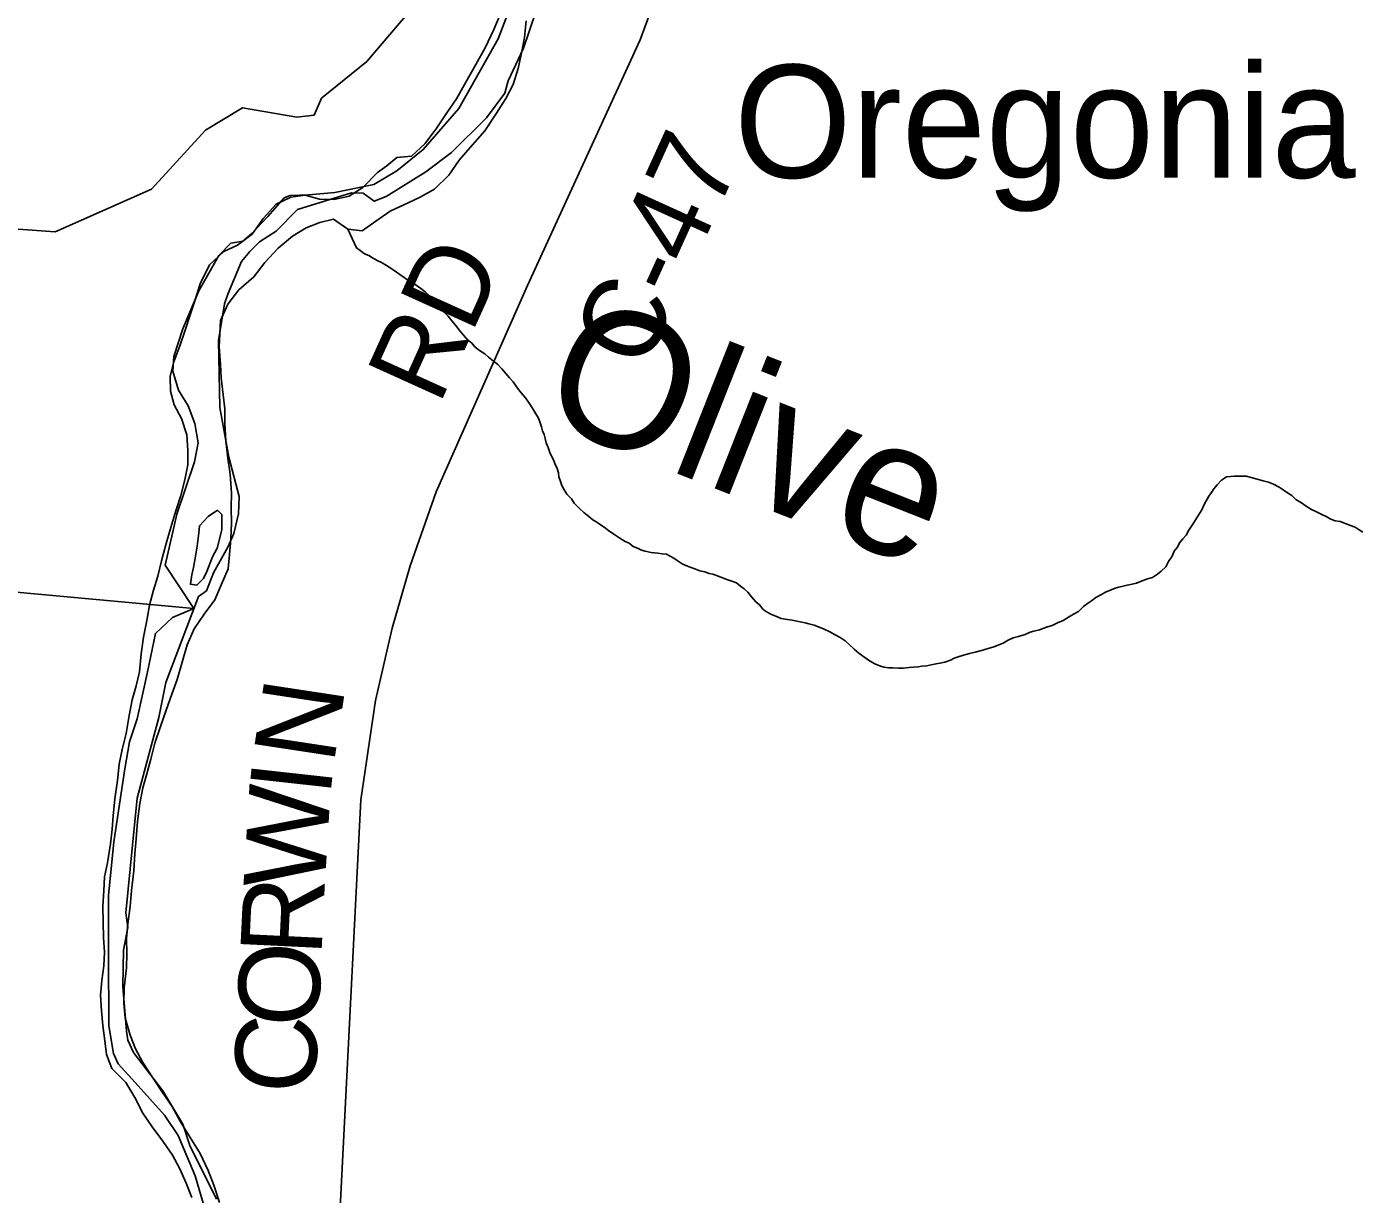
# Model space of a CAD drawing. Extents: x 0 to 1064, y 0 to 440.
# Drawn here: x 330.3 to 345.22, y 239.46 to 252.52 of the extents above; entities that cross this region are included whole.
import ezdxf

# ---------------------------------------------------------------- set-up
doc = ezdxf.new("R2010")
doc.units = 0
for name, color, linetype in [('GM_X_County_Road', 7, 'Continuous'), ('GM_X_County_Road_Text', 7, 'Continuous'), ('GM_X_Major_River', 7, 'Continuous'), ('GM_X_Minor_River', 7, 'Continuous'), ('GM_X_Minor_River_Text', 7, 'Continuous'), ('GM_X_Section', 7, 'Continuous'), ('GM_X_Township', 7, 'Continuous'), ('GM_X_Township_Road', 7, 'Continuous'), ('GM_X_Unincorporated_Text', 7, 'Continuous')]:
    doc.layers.add(name, color=color, linetype=linetype)

msp = doc.modelspace()

# ---------------------------------------------------------------- linework, layer by layer
at = {"layer": 'GM_X_County_Road'}
msp.add_lwpolyline([(338.345, 253.942), (338.073, 254.17), (337.767, 254.483), (337.544, 253.654), (337.366, 252.939), (337.158, 252.371), (335.899, 249.623), (334.876, 247.315), (334.587, 246.486), (334.384, 245.79), (334.198, 244.978), (334.033, 243.868), (333.641, 236.067), (333.556, 235.09), (333.472, 234.611), (333.165, 233.873), (332.738, 233.18), (331.801, 232.051)], dxfattribs=at)
at = {"layer": 'GM_X_Major_River'}
for points in [[(331.427, 242.48), (331.454, 242.674), (331.469, 242.856), (331.497, 243.074), (331.506, 243.268), (331.521, 243.432), (331.536, 243.626), (331.563, 243.826), (331.596, 244.001), (331.641, 244.158), (331.686, 244.322), (331.731, 244.503), (331.795, 244.69), (331.859, 244.871), (331.922, 245.052), (331.979, 245.215), (332.037, 245.409), (332.094, 245.602), (332.17, 245.783), (332.282, 245.945), (332.4, 246.107), (332.475, 246.282), (332.551, 246.451), (332.565, 246.614), (332.58, 246.784), (332.589, 246.966), (332.586, 247.136), (332.588, 247.3), (332.573, 247.512), (332.546, 247.689), (332.524, 247.883), (332.515, 248.078), (332.512, 248.242), (332.496, 248.4), (332.474, 248.588), (332.465, 248.74), (332.449, 248.935), (332.466, 249.232), (332.548, 249.413), (332.672, 249.575), (332.838, 249.718), (332.962, 249.88), (333.11, 250.041), (333.27, 250.172), (333.423, 250.267), (333.576, 250.325), (333.729, 250.365), (333.891, 250.253), (334.048, 250.233), (334.202, 250.34), (334.362, 250.452), (334.514, 250.523), (334.692, 250.605), (334.857, 250.7), (335.018, 250.855), (335.136, 251.023), (335.284, 251.197), (335.42, 251.352), (335.551, 251.551), (335.656, 251.713), (335.738, 251.869), (335.795, 252.05), (335.834, 252.238), (335.867, 252.395), (335.882, 252.583)], [(335.604, 252.679), (335.522, 252.486), (335.428, 252.287), (335.322, 252.094), (335.21, 251.896)], [(335.21, 251.896), (335.104, 251.709), (334.998, 251.553), (334.886, 251.385), (334.756, 251.211), (334.602, 251.068), (334.438, 251.052), (334.325, 250.962), (334.222, 250.886), (334.056, 250.718), (333.903, 250.623), (333.738, 250.584), (333.574, 250.586), (333.411, 250.631), (333.253, 250.609), (333.087, 250.533), (332.945, 250.377), (332.821, 250.197), (332.655, 250.072), (332.502, 250.002), (332.342, 249.853), (332.236, 249.642), (332.178, 249.449), (332.127, 249.292), (332.07, 249.123), (332.012, 248.948), (331.943, 248.767), (331.904, 248.609), (331.907, 248.439), (331.947, 248.287), (332.03, 248.134), (332.088, 247.951), (332.098, 247.775), (332.101, 247.617), (332.068, 247.448), (332.023, 247.272), (331.966, 247.103), (331.908, 246.916), (331.857, 246.735), (331.805, 246.541), (331.766, 246.372), (331.715, 246.215), (331.67, 246.046), (331.643, 245.876), (331.604, 245.689), (331.577, 245.501), (331.561, 245.301), (331.523, 245.143), (331.478, 244.986), (331.445, 244.811), (331.411, 244.611), (331.366, 244.43), (331.333, 244.266), (331.312, 244.085), (331.285, 243.879), (331.263, 243.691), (331.255, 243.539), (331.234, 243.376), (331.201, 243.164), (331.168, 243.006), (331.159, 242.849), (331.151, 242.679), (331.154, 242.497), (331.157, 242.327), (331.167, 242.163), (331.159, 242.011), (331.138, 241.847), (331.123, 241.684), (331.133, 241.508), (331.148, 241.343), (331.17, 241.173), (331.192, 241.021), (331.25, 240.862), (331.406, 240.708), (331.506, 240.537), (331.595, 240.365), (331.702, 240.212), (331.821, 240.052), (331.928, 239.893), (332.01, 239.74), (332.081, 239.581), (332.145, 239.422)], [(332.433, 247.108), (332.329, 247.037), (332.23, 246.932), (332.223, 246.856), (332.203, 246.705), (332.182, 246.572), (332.162, 246.469), (332.143, 246.384), (332.129, 246.281), (332.202, 246.268), (332.276, 246.346), (332.314, 246.424)], [(332.314, 246.424), (332.377, 246.587), (332.427, 246.683), (332.479, 246.889), (332.481, 247.059), (332.433, 247.108)], [(332.454, 239.363), (332.39, 239.558), (332.326, 239.723), (332.238, 239.912), (332.125, 240.09), (332.019, 240.268), (331.924, 240.439), (331.817, 240.593), (331.71, 240.758), (331.598, 240.93), (331.515, 241.083), (331.456, 241.236), (331.399, 241.431), (331.383, 241.595), (331.386, 241.765), (331.413, 241.989), (331.416, 242.147), (331.412, 242.317), (331.427, 242.48)]]:
    msp.add_lwpolyline(points, dxfattribs=at)
at = {"layer": 'GM_X_Minor_River'}
for points in [[(335.422, 248.856), (335.362, 248.894), (335.314, 248.931), (335.272, 248.981), (335.23, 249.012), (335.183, 249.067), (335.147, 249.111), (335.094, 249.179), (335.052, 249.228), (335.011, 249.278), (334.969, 249.321), (334.915, 249.389), (334.886, 249.432), (334.844, 249.457), (334.802, 249.507), (334.754, 249.55), (334.706, 249.588), (334.652, 249.625), (334.604, 249.656), (334.562, 249.682), (334.52, 249.713), (334.472, 249.744), (334.406, 249.788), (334.364, 249.819), (334.322, 249.844), (334.274, 249.876), (334.219, 249.901), (334.165, 249.932), (334.123, 249.957), (334.074, 249.977), (334.027, 250.014), (333.985, 250.045), (333.891, 250.253)], [(339.888, 245.352), (339.846, 245.365), (339.785, 245.391), (339.725, 245.422), (339.671, 245.46), (339.605, 245.51), (339.551, 245.553), (339.491, 245.609), (339.45, 245.647), (339.396, 245.684), (339.341, 245.715), (339.281, 245.747), (339.215, 245.779), (339.172, 245.798), (339.106, 245.823), (339.045, 245.837), (339.003, 245.85), (338.93, 245.863), (338.857, 245.877), (338.808, 245.884), (338.735, 245.897), (338.675, 245.923), (338.627, 245.942), (338.578, 245.967), (338.536, 245.998), (338.495, 246.048), (338.453, 246.085), (338.405, 246.141), (338.364, 246.19), (338.322, 246.227), (338.28, 246.259), (338.238, 246.296), (338.183, 246.315), (338.129, 246.334), (338.062, 246.36), (338.014, 246.379), (337.972, 246.392), (337.929, 246.399), (337.881, 246.418), (337.826, 246.431), (337.772, 246.451), (337.717, 246.47), (337.669, 246.489), (337.627, 246.508), (337.585, 246.539), (337.536, 246.571), (337.494, 246.596), (337.452, 246.615), (337.403, 246.622), (337.355, 246.629), (337.282, 246.636), (337.215, 246.65), (337.172, 246.662), (337.13, 246.682), (337.082, 246.701), (337.034, 246.738), (336.992, 246.757), (336.931, 246.795), (336.865, 246.839), (336.805, 246.882), (336.757, 246.92), (336.715, 246.945), (336.673, 246.976), (336.631, 247.001), (336.583, 247.039), (336.529, 247.082), (336.481, 247.126), (336.422, 247.188), (336.392, 247.237), (336.339, 247.287), (336.297, 247.354), (336.28, 247.397), (336.263, 247.44), (336.251, 247.483), (336.246, 247.526), (336.229, 247.575), (336.206, 247.63), (336.189, 247.673), (336.153, 247.741), (336.131, 247.808), (336.107, 247.863), (336.096, 247.912), (336.085, 247.955), (336.068, 247.998), (336.056, 248.041), (336.039, 248.084), (336.022, 248.139), (335.993, 248.188), (335.957, 248.243), (335.916, 248.305), (335.875, 248.367), (335.827, 248.422), (335.786, 248.472), (335.738, 248.546), (335.697, 248.589), (335.655, 248.639), (335.613, 248.688), (335.566, 248.738), (335.518, 248.775), (335.464, 248.819), (335.422, 248.856)], [(345.055, 246.956), (344.988, 246.982), (344.933, 246.989), (344.885, 247.008), (344.825, 247.04), (344.782, 247.059), (344.722, 247.09), (344.668, 247.116), (344.608, 247.153), (344.554, 247.191), (344.493, 247.228), (344.446, 247.272), (344.397, 247.303), (344.349, 247.335), (344.307, 247.366), (344.241, 247.398), (344.187, 247.423), (344.126, 247.436), (344.059, 247.456), (343.993, 247.475), (343.938, 247.488), (343.889, 247.489), (343.846, 247.49), (343.804, 247.491), (343.761, 247.485), (343.718, 247.48), (343.662, 247.445), (343.612, 247.391), (343.575, 247.349), (343.55, 247.307), (343.518, 247.265), (343.467, 247.174), (343.442, 247.114), (343.416, 247.072), (343.378, 247.011), (343.34, 246.951), (343.296, 246.885), (343.264, 246.831), (343.227, 246.789), (343.195, 246.747), (343.164, 246.693), (343.132, 246.651), (343.107, 246.596), (343.069, 246.536), (343.037, 246.476), (342.987, 246.428), (342.943, 246.392), (342.888, 246.357), (342.832, 246.34), (342.753, 246.311), (342.709, 246.293), (342.66, 246.282), (342.605, 246.271), (342.562, 246.259), (342.513, 246.248), (342.47, 246.237), (342.427, 246.219), (342.365, 246.19), (342.31, 246.16), (342.254, 246.131), (342.205, 246.095), (342.161, 246.066), (342.118, 246.03), (342.062, 245.976), (342.006, 245.947), (341.951, 245.911), (341.889, 245.876), (341.827, 245.847), (341.765, 245.817), (341.704, 245.8), (341.624, 245.771), (341.563, 245.754), (341.52, 245.743), (341.464, 245.719), (341.391, 245.696), (341.329, 245.679), (341.274, 245.656), (341.218, 245.62), (341.113, 245.58), (341.052, 245.562), (340.978, 245.539), (340.905, 245.522), (340.843, 245.505), (340.8, 245.494), (340.727, 245.471), (340.671, 245.454), (340.628, 245.43), (340.567, 245.407), (340.512, 245.396), (340.469, 245.39), (340.414, 245.379), (340.364, 245.368), (340.309, 245.363), (340.267, 245.358), (340.212, 245.352), (340.169, 245.347), (340.102, 245.342), (340.047, 245.343), (339.986, 245.344), (339.937, 245.345), (339.888, 245.352)], [(345.242, 246.862), (345.199, 246.887), (345.157, 246.918), (345.103, 246.937), (345.055, 246.956)]]:
    msp.add_lwpolyline(points, dxfattribs=at)
at = {"layer": 'GM_X_Section'}
for points in [[(335.687, 252.684), (335.572, 252.383), (335.129, 251.603), (334.733, 251.143), (334.438, 250.906), (334.181, 250.753), (333.743, 250.664), (333.452, 250.638), (333.246, 250.63), (333.179, 250.601), (332.993, 250.392), (332.82, 250.207), (332.716, 250.118), (332.582, 250.096), (332.446, 249.959), (332.221, 249.563), (332.044, 249.136), (331.942, 248.829), (331.933, 248.665), (331.996, 248.452), (332.102, 248.275), (332.177, 248.079), (332.216, 247.861), (332.176, 247.649), (331.978, 247.065), (331.944, 246.915), (331.847, 246.492), (332.166, 246.007), (328.44, 246.351)], [(323.945, 229.294), (325.578, 246.6), (328.44, 246.351), (332.166, 246.007), (331.928, 245.908), (331.737, 245.73), (331.644, 245.283), (331.532, 244.776), (331.449, 244.517), (331.396, 244.215), (331.272, 243.399), (331.213, 242.8), (331.214, 242.146), (331.218, 241.34), (331.268, 241.03), (331.32, 240.914), (331.51, 240.705), (331.837, 240.342), (331.991, 240.115), (332.183, 239.663), (332.355, 239.079)]]:
    msp.add_lwpolyline(points, dxfattribs=at)
at = {"layer": 'GM_X_Township'}
for points in [[(335.992, 252.684), (335.855, 252.278), (335.683, 251.912), (335.645, 251.773), (335.439, 251.499), (335.05, 251.108), (334.763, 250.894), (334.318, 250.619), (334.185, 250.564), (334.061, 250.656), (333.932, 250.658), (333.325, 250.471), (333.088, 250.228), (332.903, 250.11), (332.793, 250.004), (332.701, 249.891), (332.549, 249.526), (332.511, 249.416), (332.442, 249.007), (332.456, 248.258), (332.557, 247.702), (332.674, 247.262), (332.668, 247.068), (332.614, 246.848), (332.552, 246.704), (332.386, 246.408), (332.307, 246.207), (332.22, 246.143), (331.854, 245.182), (331.777, 244.791), (331.535, 243.889), (331.481, 243.361), (331.407, 242.604), (331.429, 242.44), (331.381, 242.187), (331.372, 241.78), (331.412, 241.279), (331.429, 241.179), (331.493, 241.042), (331.82, 240.613), (332.044, 240.242), (332.122, 240.001), (332.419, 239.402)], [(332.419, 239.402), (332.122, 240.001), (332.044, 240.242), (331.82, 240.613), (331.493, 241.042), (331.429, 241.179), (331.412, 241.279), (331.372, 241.78), (331.381, 242.187), (331.429, 242.44), (331.407, 242.604), (331.481, 243.361), (331.535, 243.889), (331.777, 244.791), (331.854, 245.182), (332.22, 246.143), (332.307, 246.207), (332.386, 246.408), (332.552, 246.704), (332.614, 246.848), (332.668, 247.068), (332.674, 247.262), (332.557, 247.702), (332.456, 248.258), (332.442, 249.007), (332.511, 249.416), (332.549, 249.526), (332.701, 249.891), (332.793, 250.004), (332.903, 250.11), (333.088, 250.228), (333.325, 250.471), (333.932, 250.658), (334.061, 250.656), (334.185, 250.564), (334.318, 250.619), (334.763, 250.894), (335.05, 251.108), (335.439, 251.499), (335.645, 251.773), (335.683, 251.912), (335.855, 252.278), (335.992, 252.684)]]:
    msp.add_lwpolyline(points, dxfattribs=at)
at = {"layer": 'GM_X_Township_Road'}
msp.add_lwpolyline([(325.478, 246.692), (325.677, 250.745), (328.203, 250.526), (330.201, 250.253), (330.615, 250.221), (331.695, 250.7), (332.297, 251.361), (332.713, 251.611), (333.319, 251.506), (333.513, 251.528), (333.594, 251.716), (334.103, 252.129), (334.725, 252.862), (335.136, 253.75), (335.269, 254.69), (334.975, 256.449), (334.992, 257.001)], dxfattribs=at)

# ---------------------------------------------------------------- texts
at = {"layer": 'GM_X_County_Road_Text'}
for s, height, rotation, p in [('C-47', 0.9091, 65.5735, (337.208, 248.648)), ('RD', 0.9091, 65.6372, (334.91, 248.27)), ('N', 0.909, 81.3485, (333.731, 244.256)), ('I', 0.909, 83.7115, (333.691, 243.894)), ('W', 0.909, 86.5534, (333.629, 242.855)), ('R', 0.909, 87.2395, (333.593, 242.112)), ('O', 0.909, 87.2434, (333.555, 241.313)), ('C', 0.909, 87.2395, (333.519, 240.567))]:
    msp.add_text(s, height=height, rotation=rotation, dxfattribs=at).set_placement(p)
at = {"layer": 'GM_X_Minor_River_Text'}
msp.add_text('Olive', height=1.5153, rotation=338.4228, dxfattribs=at).set_placement((335.982, 248.147))
at = {"layer": 'GM_X_Unincorporated_Text'}
msp.add_text('Oregonia', height=1.2636, rotation=0, dxfattribs=at).set_placement((338.209, 250.827))

doc.saveas('drawing.dxf')
